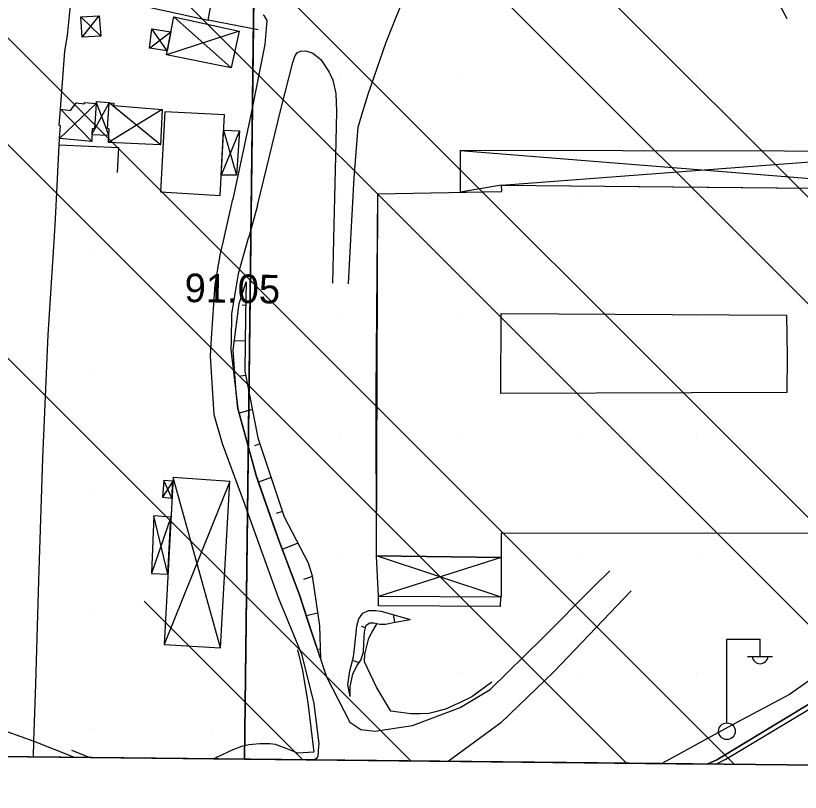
# Model space of a CAD drawing. Extents: x 417995 to 421451, y 4454518 to 4458015.
# Drawn here: x 420559.9 to 420724.8, y 4454999.4 to 4455162.7 of the extents above; entities that cross this region are included whole.
import ezdxf

# ---------------------------------------------------------------- set-up
doc = ezdxf.new("R2010")
doc.units = 0
for name, color, linetype in [('ADAKENARI', 7, 'Continuous'), ('B_Agirlik_kontrol_ist', 7, 'Continuous'), ('B_Ins_Halinde', 7, 'Continuous'), ('B_Kapi', 7, 'Continuous'), ('B_Sundurma', 7, 'Continuous'), ('PAFTALAMA', 7, 'Continuous'), ('PL_KAMU_HİZMET_ALANI', 7, 'Continuous'), ('S_Elektrik_Diregi', 7, 'Continuous'), ('Sev_Sevalti', 7, 'Continuous'), ('Sev_Sevustu', 7, 'Continuous'), ('Sev_Tarama', 7, 'Continuous'), ('Sinir_Cit_bir_taraf', 7, 'Continuous'), ('Sinir_Duvar_tek_tarafa_ait', 7, 'Continuous'), ('Sinir_Ist_Duvari', 7, 'Continuous'), ('Sinir_Tel_bir_taraf', 7, 'Continuous'), ('SN_TR_SIVILASMA', 7, 'Continuous'), ('TRFAT_KHA', 7, 'Continuous'), ('Y_Kot_Noktasi', 7, 'Continuous'), ('Y_Lejant', 7, 'Continuous'), ('Yol_Sose', 7, 'Continuous'), ('Yol_Toprak_Duz', 7, 'Continuous'), ('Yol_Toprak_Kesik', 7, 'Continuous')]:
    doc.layers.add(name, color=color, linetype=linetype)

msp = doc.modelspace()

# ---------------------------------------------------------------- linework, layer by layer
at = {"layer": 'ADAKENARI'}
for p, q in [((420610.24, 4455191.26), (420608.01, 4455006.36)), ((420751.48, 4455032.99), (420707.29, 4455006.2)), ((420707.29, 4455006.2), (420705.27, 4455005.33))]:
    msp.add_line(p, q, dxfattribs=at)
at = {"layer": 'B_Agirlik_kontrol_ist'}
msp.add_lwpolyline([(420585.3, 4455168.42), (420584.71, 4455165.16), (420600.36, 4455161.74), (420601, 4455165.19)], close=True, dxfattribs=at)
at = {"layer": 'B_Ins_Halinde'}
for points in [[(420591.25, 4455142.5), (420590.38, 4455125.65), (420602.86, 4455124.89), (420603.78, 4455141.81)], [(420661.94, 4455048.78), (420635.74, 4455049.14), (420635.67, 4455083.53), (420635.67, 4455083.53), (420636, 4455125.24), (420662.06, 4455125.7), (420662.06, 4455125.7), (420662.04, 4455127.06), (420756.23, 4455126.16), (420756.21, 4455108.47), (420756.21, 4455108.47), (420789.73, 4455108.45), (420789.69, 4455090.95), (420789.69, 4455090.95), (420789.65, 4455082.33), (420749.79, 4455082.52), (420749.79, 4455082.52), (420749.76, 4455063.26), (420747.35, 4455063.28), (420747.35, 4455063.28), (420747.34, 4455053.82), (420661.94, 4455053.9), (420661.94, 4455053.9)], [(420636, 4455125.24), (420662.06, 4455125.7), (420662.04, 4455127.06), (420756.23, 4455126.16), (420756.21, 4455108.47), (420789.73, 4455108.45), (420789.65, 4455082.33), (420749.79, 4455082.52), (420749.76, 4455063.26), (420747.35, 4455063.28), (420747.34, 4455053.82), (420661.94, 4455053.9), (420661.94, 4455048.78), (420635.74, 4455049.14)], [(420789.73, 4455108.45), (420789.65, 4455082.33), (420749.79, 4455082.52), (420749.76, 4455063.26), (420747.35, 4455063.28), (420747.34, 4455053.82), (420661.94, 4455053.9), (420661.94, 4455048.78), (420635.74, 4455049.14), (420636, 4455125.24), (420662.06, 4455125.7), (420662.04, 4455127.06), (420756.23, 4455126.16), (420756.21, 4455108.47)], [(420722, 4455083.46), (420661.91, 4455083.25), (420661.97, 4455100.09), (420721.92, 4455099.74), (420722.05, 4455091.07)]]:
    msp.add_lwpolyline(points, close=True, dxfattribs=at)
at = {"layer": 'B_Kapi'}
msp.add_lwpolyline([(420563.64, 4455006.83), (420563.71, 4455010.19)], dxfattribs=at)
at = {"layer": 'B_Sundurma'}
for p, q in [((420573.61, 4455162.46), (420577.78, 4455158.4)), ((420573.91, 4455158.2), (420577.46, 4455162.64)), ((420593.14, 4455162.42), (420605.22, 4455151.75)), ((420588.01, 4455155.87), (420592.54, 4455159.28)), ((420591.78, 4455155.32), (420588.56, 4455159.91)), ((420606.89, 4455159.45), (420591.62, 4455154.47)), ((420569.11, 4455136.88), (420576.82, 4455144.19)), ((420575.94, 4455137.72), (420579.55, 4455144.36)), ((420579.5, 4455137.58), (420576.83, 4455144.58)), ((420590.32, 4455135.53), (420579.55, 4455144.36)), ((420575.89, 4455136.22), (420569.35, 4455143)), ((420590.7, 4455142.97), (420579.41, 4455136)), ((420606.94, 4455138.48), (420603.09, 4455129.18)), ((420603.61, 4455138.61), (420606.34, 4455129.13)), ((420653.32, 4455134.37), (420755.71, 4455126.17)), ((420662.04, 4455127.06), (420755.62, 4455134.11)), ((420662.04, 4455127.06), (420653.3, 4455125.55)), ((420592.95, 4455064.84), (420590.76, 4455061.46)), ((420592.76, 4455061.24), (420591.04, 4455064.97)), ((420602.97, 4455029.81), (420593, 4455065.62)), ((420604.93, 4455064.77), (420591.12, 4455030.45)), ((420592.55, 4455057.28), (420588.48, 4455045.43)), ((420591.91, 4455045.3), (420588.94, 4455057.54)), ((420661.94, 4455040.41), (420635.74, 4455049.14)), ((420661.94, 4455048.78), (420636.18, 4455040.58))]:
    msp.add_line(p, q, dxfattribs=at)
for points in [[(420573.91, 4455158.2), (420573.61, 4455162.46), (420577.46, 4455162.64), (420577.78, 4455158.4)], [(420593.14, 4455162.42), (420606.89, 4455159.45), (420605.22, 4455151.75), (420591.62, 4455154.47)], [(420591.78, 4455155.32), (420588.01, 4455155.87), (420588.56, 4455159.91), (420592.54, 4455159.28)], [(420575.89, 4455136.22), (420569.11, 4455136.88), (420569.33, 4455139.54), (420569.06, 4455139.6), (420569.35, 4455143), (420571.42, 4455142.78), (420572.62, 4455144.34), (420574.35, 4455144.18), (420574.36, 4455144.43), (420576.82, 4455144.19), (420576.48, 4455138.9), (420575.99, 4455138.93)], [(420575.94, 4455137.72), (420579.5, 4455137.58), (420579.57, 4455138.91), (420579.19, 4455138.96), (420579.55, 4455144.36), (420576.83, 4455144.58), (420576.82, 4455144.19), (420576.48, 4455138.9), (420575.99, 4455138.93)], [(420590.7, 4455142.97), (420590.32, 4455135.53), (420579.41, 4455136), (420579.57, 4455138.91), (420579.19, 4455138.96), (420579.55, 4455144.36), (420580.53, 4455144.29), (420580.5, 4455143.8)], [(420603.61, 4455138.61), (420606.94, 4455138.48), (420606.34, 4455129.13), (420603.09, 4455129.18)], [(420653.32, 4455134.37), (420653.3, 4455125.55), (420662.06, 4455125.7), (420662.04, 4455127.06), (420755.71, 4455126.17), (420755.62, 4455134.11)], [(420592.76, 4455061.24), (420592.95, 4455064.84), (420591.04, 4455064.97), (420590.76, 4455061.46)], [(420602.97, 4455029.81), (420604.93, 4455064.77), (420593, 4455065.62), (420591.12, 4455030.45)], [(420591.91, 4455045.3), (420592.55, 4455057.28), (420588.94, 4455057.54), (420588.48, 4455045.43)], [(420661.94, 4455048.78), (420661.94, 4455040.41), (420636.18, 4455040.58), (420635.74, 4455049.14)]]:
    msp.add_lwpolyline(points, close=True, dxfattribs=at)
at = {"layer": 'PAFTALAMA'}
msp.add_line((419138.44, 4455021.89), (421266.41, 4454999.4), dxfattribs=at)
at = {"layer": 'PL_KAMU_HİZMET_ALANI'}
for p, q in [((420480.29, 4455007.71), (420608.01, 4455006.36)), ((420608.01, 4455006.36), (420480.29, 4455007.71)), ((420608.01, 4455006.36), (420705.27, 4455005.33)), ((420705.27, 4455005.33), (420608.01, 4455006.36))]:
    msp.add_line(p, q, dxfattribs=at)
for points in [[(420705.27, 4455005.33), (420707.29, 4455006.2), (420751.48, 4455032.99), (420769.07, 4455051.2), (420804.89, 4455072.7), (420840.78, 4455094.99), (420847.65, 4455100.22), (420853.39, 4455106.67), (420857.79, 4455114.1), (420861.99, 4455130.83), (420878.18, 4455427.47), (420710.4, 4455437.34), (420545.42, 4455447.04), (420544.85, 4455437.97), (420540.37, 4455429.06), (420482.57, 4455314.58), (420453.85, 4455245.63), (420452.99, 4455236.3), (420611.77, 4455234.39), (420610.24, 4455191.26), (420608.01, 4455006.36)], [(420608.01, 4455006.36), (420610.24, 4455191.26), (420611.77, 4455234.39), (420452.99, 4455236.3), (420451.28, 4455217.73), (420451.44, 4455146.33), (420454.49, 4455123.19), (420460.48, 4455077.61), (420480.29, 4455007.71)]]:
    msp.add_lwpolyline(points, dxfattribs=at)
at = {"layer": 'S_Elektrik_Diregi'}
for p, q in [((420709.37, 4455014.09), (420709.37, 4455031.59)), ((420709.37, 4455031.59), (420716.37, 4455031.59)), ((420716.37, 4455028.09), (420716.37, 4455031.59)), ((420713.71, 4455027.95), (420718.96, 4455027.95))]:
    msp.add_line(p, q, dxfattribs=at)
msp.add_circle((420709.4, 4455012.25), 1.75, dxfattribs=at)
msp.add_arc((420716.37, 4455028.1), 1.66, 184.8384, 355.1464, dxfattribs=at)
at = {"layer": 'Sev_Sevalti'}
for points in [[(420623.96, 4455027.51), (420622.32, 4455032.49), (420621.2, 4455035.91), (420619.57, 4455040.89), (420617.89, 4455045.33), (420615.29, 4455052.19), (420614.41, 4455054.7), (420611.1, 4455064.14), (420610.44, 4455066.02), (420608.34, 4455073.75), (420606.62, 4455080.09), (420606.22, 4455083.49), (420605.64, 4455092.39), (420606.87, 4455102.14), (420608.37, 4455106.74)], [(420630.18, 4455019.55), (420629.71, 4455022), (420630.13, 4455024.96), (420630.9, 4455027.89), (420631.1, 4455029.66), (420631.42, 4455032.27), (420631.63, 4455034.34), (420632.02, 4455035.91), (420632.89, 4455037.1), (420634.05, 4455037.6), (420635.53, 4455037.62), (420636.74, 4455037.5), (420642.84, 4455035.76)]]:
    msp.add_lwpolyline(points, dxfattribs=at)
at = {"layer": 'Sev_Sevustu'}
for points in [[(420608.37, 4455106.74), (420608.18, 4455099.57), (420608.1, 4455087.94), (420610.84, 4455073.96), (420616.36, 4455057.3), (420621.4, 4455047.64), (420622.26, 4455044.95), (420623.76, 4455034.37), (420623.96, 4455027.51)], [(420630.18, 4455019.55), (420630.2, 4455021.64), (420630.78, 4455024.22), (420631.63, 4455026.02), (420632.47, 4455027.17), (420632.99, 4455028.86), (420633.08, 4455030.77), (420633.25, 4455033.14), (420633.57, 4455034.51), (420634.34, 4455035.04), (420635.22, 4455035.03), (420636.42, 4455034.76), (420637.62, 4455034.72), (420639.68, 4455035.18), (420642.84, 4455035.76)]]:
    msp.add_lwpolyline(points, dxfattribs=at)
at = {"layer": 'Sev_Tarama'}
for p, q in [((420608.24, 4455101.79), (420607.53, 4455101.78)), ((420608.15, 4455094.33), (420605.88, 4455094.27)), ((420608.27, 4455087.07), (420607.14, 4455086.89)), ((420609.69, 4455079.86), (420606.88, 4455079.14)), ((420611.28, 4455072.65), (420610.07, 4455072.25)), ((420613.63, 4455065.56), (420610.93, 4455064.62)), ((420615.97, 4455058.47), (420614.69, 4455058)), ((420619.24, 4455051.78), (420615.95, 4455050.44)), ((420622.29, 4455044.75), (420620.43, 4455044.13)), ((420623.37, 4455037.09), (420621.01, 4455036.48)), ((420639.58, 4455035.16), (420639.31, 4455036.76)), ((420633.45, 4455034), (420632.57, 4455034.28)), ((420623.9, 4455029.48), (420623.63, 4455029.41)), ((420632.09, 4455026.65), (420630.7, 4455027.13))]:
    msp.add_line(p, q, dxfattribs=at)
at = {"layer": 'Sinir_Cit_bir_taraf'}
for points in [[(420569.35, 4455143), (420569.86, 4455150.55), (420570.25, 4455155.25), (420570.83, 4455158.5), (420571.66, 4455167.03), (420572.26, 4455173.46)], [(420568.26, 4455119.89), (420569.11, 4455136.88)], [(420568.04, 4455116.37), (420568.26, 4455119.89)], [(420563.71, 4455010.19), (420564.11, 4455022.14), (420564.76, 4455043.91), (420565.65, 4455069.69), (420566.72, 4455095.62), (420568.04, 4455116.3)], [(420568.04, 4455116.3), (420568.04, 4455116.37)], [(420619.16, 4455029.36), (420620.21, 4455025), (420621.33, 4455018.2), (420622.57, 4455007.86), (420619.23, 4455007.66), (420616.78, 4455008.58), (420614.5, 4455009.43), (420613.36, 4455009.57), (420611.22, 4455009.56), (420608.89, 4455009.41), (420607.35, 4455009.02), (420605.52, 4455008.33), (420602.24, 4455006.8), (420601.71, 4455006.43)], [(420575.39, 4455006.7), (420571.74, 4455008.22)]]:
    msp.add_lwpolyline(points, dxfattribs=at)
at = {"layer": 'Sinir_Duvar_tek_tarafa_ait'}
msp.add_lwpolyline([(420569.05, 4455135.56), (420581.52, 4455134.98), (420581.27, 4455129.73)], dxfattribs=at)
at = {"layer": 'Sinir_Ist_Duvari'}
for points in [[(420610.91, 4455159.71), (420600.36, 4455161.74)], [(420755.65, 4455043.32), (420739.61, 4455031.96), (420722.54, 4455020), (420710.44, 4455013.51), (420698.2, 4455006.78), (420695.71, 4455005.43)], [(420661.82, 4455040.41), (420661.75, 4455038.5), (420636.18, 4455038.61), (420636.18, 4455040.58)]]:
    msp.add_lwpolyline(points, dxfattribs=at)
at = {"layer": 'Sinir_Tel_bir_taraf'}
msp.add_lwpolyline([(420659.99, 4455022.57), (420655.76, 4455019.46), (420653.21, 4455018.2), (420652.21, 4455017.77), (420650.49, 4455016.92), (420648.17, 4455016.3), (420646.72, 4455016), (420644.95, 4455015.87), (420642.99, 4455015.88), (420638.79, 4455016.48), (420635.77, 4455021.54), (420633.22, 4455026.85), (420633.29, 4455028.44), (420634.12, 4455031.82), (420634.8, 4455033.02), (420635.9, 4455034.88)], dxfattribs=at)
at = {"layer": 'SN_TR_SIVILASMA'}
for p, q in [((420847.16, 4455003.83), (420312.35, 4455538.64)), ((420824.47, 4455004.07), (420321.33, 4455507.21)), ((420779.09, 4455004.55), (420376.67, 4455406.97)), ((420756.39, 4455004.79), (420405.69, 4455355.5)), ((420711.01, 4455005.27), (420461.82, 4455254.47)), ((420688.32, 4455005.51), (420489.88, 4455203.95)), ((420642.94, 4455005.99), (420551.62, 4455097.32)), ((420620.25, 4455006.23), (420586.9, 4455039.59))]:
    msp.add_line(p, q, dxfattribs=at)
at = {"layer": 'TRFAT_KHA'}
for p, q in [((420627.99, 4455149.6), (420627.99, 4455149.6)), ((420652.99, 4455149.6), (420652.99, 4455149.6)), ((420677.99, 4455149.6), (420677.99, 4455149.6)), ((420702.99, 4455149.6), (420702.99, 4455149.6)), ((420576.28, 4455137.74), (420576.28, 4455137.74)), ((420601.28, 4455137.74), (420601.28, 4455137.74)), ((420627.99, 4455124.6), (420627.99, 4455124.6)), ((420652.99, 4455124.6), (420652.99, 4455124.6)), ((420677.99, 4455124.6), (420677.99, 4455124.6)), ((420702.99, 4455124.6), (420702.99, 4455124.6)), ((420576.28, 4455112.74), (420576.28, 4455112.74)), ((420601.28, 4455112.74), (420601.28, 4455112.74)), ((420627.99, 4455099.6), (420627.99, 4455099.6)), ((420652.99, 4455099.6), (420652.99, 4455099.6)), ((420677.99, 4455099.6), (420677.99, 4455099.6)), ((420702.99, 4455099.6), (420702.99, 4455099.6)), ((420576.28, 4455087.74), (420576.28, 4455087.74)), ((420601.28, 4455087.74), (420601.28, 4455087.74)), ((420627.99, 4455074.6), (420627.99, 4455074.6)), ((420652.99, 4455074.6), (420652.99, 4455074.6)), ((420677.99, 4455074.6), (420677.99, 4455074.6)), ((420702.99, 4455074.6), (420702.99, 4455074.6)), ((420576.28, 4455062.74), (420576.28, 4455062.74)), ((420601.28, 4455062.74), (420601.28, 4455062.74)), ((420627.99, 4455049.6), (420627.99, 4455049.6)), ((420652.99, 4455049.6), (420652.99, 4455049.6)), ((420677.99, 4455049.6), (420677.99, 4455049.6)), ((420702.99, 4455049.6), (420702.99, 4455049.6)), ((420576.28, 4455037.74), (420576.28, 4455037.74)), ((420601.28, 4455037.74), (420601.28, 4455037.74)), ((420627.99, 4455024.6), (420627.99, 4455024.6)), ((420652.99, 4455024.6), (420652.99, 4455024.6)), ((420677.99, 4455024.6), (420677.99, 4455024.6)), ((420702.99, 4455024.6), (420702.99, 4455024.6)), ((420576.28, 4455012.74), (420576.28, 4455012.74)), ((420601.28, 4455012.74), (420601.28, 4455012.74))]:
    msp.add_line(p, q, dxfattribs=at)
at = {"layer": 'Y_Lejant'}
msp.add_lwpolyline([(419168.18, 4457798.01), (421295.36, 4457775.52), (421266.41, 4454999.4), (419138.44, 4455021.89)], close=True, dxfattribs=at)
at = {"layer": 'Yol_Sose'}
msp.add_lwpolyline([(420707.08, 4455005.31), (420709.14, 4455006.36), (420728.47, 4455017.93), (420759.86, 4455040.51), (420766.59, 4455045.96), (420772.83, 4455050)], dxfattribs=at)
at = {"layer": 'Yol_Toprak_Duz'}
for points in [[(420630.38, 4455115.71), (420631.08, 4455128.59), (420631.89, 4455139.22), (420632.59, 4455141.66), (420634.03, 4455146.21), (420637.77, 4455157.13), (420642.5, 4455168.86)], [(420719.13, 4455167.56), (420721.96, 4455162.1)], [(420610.72, 4455122.75), (420615.74, 4455143.25), (420618.15, 4455152.84), (420618.68, 4455154.35), (420619.12, 4455154.96), (420619.77, 4455155.22), (420620.88, 4455155.27), (420622.38, 4455154.82), (420622.98, 4455154.33)], [(420610.72, 4455122.75), (420608.81, 4455115.94)], [(420608.79, 4455115.88), (420606.7, 4455108.39), (420605.25, 4455099.99), (420605.18, 4455094.36)], [(420608.81, 4455115.94), (420608.79, 4455115.88)], [(420629.88, 4455106.3), (420630.38, 4455115.65)], [(420630.38, 4455115.65), (420630.38, 4455115.71)], [(420623.64, 4455009.11), (420623.67, 4455009.61), (420622.64, 4455018.1), (420620.14, 4455028.26), (420615.14, 4455040.27), (420607.84, 4455060.54), (420603.37, 4455072.66), (420601.6, 4455078.75), (420600.83, 4455091.18), (420601.08, 4455094.85)], [(420689.25, 4455041.76), (420673, 4455024.73), (420661.9, 4455014.01), (420650.78, 4455005.91)]]:
    msp.add_lwpolyline(points, dxfattribs=at)
at = {"layer": 'Yol_Toprak_Kesik'}
for points in [[(420611.96, 4455162.84), (420612.09, 4455162.72), (420612.72, 4455161.65), (420612.27, 4455156.61), (420609.34, 4455141.83), (420605.54, 4455124.14)], [(420622.98, 4455154.33), (420624.02, 4455153.48), (420625.78, 4455150.84), (420626.56, 4455149.1), (420627.22, 4455146.3), (420627.31, 4455142.55), (420627.15, 4455133.14), (420626.72, 4455115.75)], [(420603.72, 4455115.99), (420605.54, 4455124.14)], [(420603.71, 4455115.93), (420603.72, 4455115.99)], [(420601.08, 4455094.85), (420601.85, 4455106.17), (420602.99, 4455112.69), (420603.71, 4455115.93)], [(420626.72, 4455115.69), (420626.49, 4455106.44)], [(420626.72, 4455115.75), (420626.72, 4455115.69)], [(420605.18, 4455094.36), (420605.16, 4455092.47), (420606.62, 4455080.09), (420610.44, 4455066.02), (420615.29, 4455052.19), (420619.57, 4455040.89), (420622.32, 4455032.49), (420625.23, 4455023.67), (420630.11, 4455014.18), (420631.16, 4455013.46), (420632.45, 4455012.62), (420635.39, 4455012.23), (420643.31, 4455013.48), (420653.33, 4455017.22), (420659.61, 4455020.99), (420670.63, 4455031.83), (420681.23, 4455042.44), (420684.82, 4455045.99)], [(420472.87, 4455034.99), (420478.67, 4455035.11), (420484.85, 4455034.52), (420491.46, 4455032.96), (420502.32, 4455029.35), (420518.77, 4455024.49), (420534.54, 4455019.6), (420549.96, 4455015.08), (420563.71, 4455010.19), (420571.85, 4455006.94), (420572.46, 4455006.74)], [(420622.48, 4455006.21), (420622.82, 4455006.34), (420623.34, 4455006.7), (420623.49, 4455007.04), (420623.64, 4455009.11)]]:
    msp.add_lwpolyline(points, dxfattribs=at)

# ---------------------------------------------------------------- texts
at = {"layer": 'Y_Kot_Noktasi'}
msp.add_text('91.05', height=6, rotation=359.0763, dxfattribs=at).set_placement((420595.37, 4455102.49))

doc.saveas('drawing.dxf')
